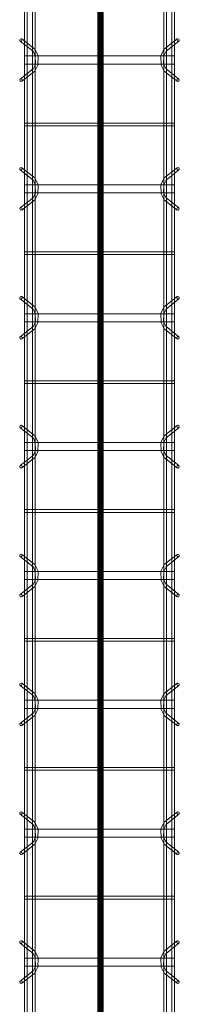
# Model space of a CAD drawing. Header units: inches. Extents: x -4136 to 1945, y -6639 to 12387.
# Tile 372 of 656: x -2344 to -2329, y 10660 to 10751. Entities that reach past the tile are written whole.
import ezdxf

# ---------------------------------------------------------------- set-up
doc = ezdxf.new("R2010")
doc.units = ezdxf.units.IN
doc.header["$MEASUREMENT"] = 0
doc.layers.add('A-GENM', color=7, linetype='Continuous', lineweight=9)
doc.layers.add('S-BEAM', color=7, linetype='Continuous', lineweight=9)

# ---------------------------------------------------------------- blocks, each defined once
blk = doc.blocks.new('Dowel bar assembly - Dowel bar assembly-669756-SLAB ON GROUND JOINTS')
at = {"layer": 'S-BEAM', "color": 253, "true_color": 0xaaaaaa}
for p, q in [((2175, 1.979), (0, 1.979)), ((760.024, 2.232), (760.973, 1.033)), ((761.175, 1.192), (760.225, 2.392)), ((761.625, 1.99), (761.625, -12.01)), ((762.375, 1.99), (761.625, 1.99)), ((761.625, 1.99), (762.375, 1.99)), ((762.375, -12.01), (762.375, 1.99)), ((763.761, 2.392), (762.811, 1.192)), ((763.013, 1.033), (763.962, 2.232)), ((767.871, 1.99), (767.871, -12.01)), ((768.129, 1.99), (767.871, 1.99)), ((767.871, 1.99), (768.129, 1.99)), ((768.129, -12.01), (768.129, 1.99)), ((772.024, 2.232), (772.973, 1.033)), ((773.175, 1.192), (772.225, 2.392)), ((773.625, 1.99), (773.625, -12.01)), ((774.375, 1.99), (773.625, 1.99)), ((773.625, 1.99), (774.375, 1.99)), ((774.375, -12.01), (774.375, 1.99)), ((775.761, 2.392), (774.811, 1.192)), ((775.013, 1.033), (775.962, 2.232)), ((779.871, 1.99), (779.871, -12.01)), ((780.129, 1.99), (779.871, 1.99)), ((779.871, 1.99), (780.129, 1.99)), ((780.129, -12.01), (780.129, 1.99)), ((784.024, 2.232), (784.973, 1.033)), ((785.175, 1.192), (784.225, 2.392)), ((785.625, 1.99), (785.625, -12.01)), ((786.375, 1.99), (785.625, 1.99)), ((785.625, 1.99), (786.375, 1.99)), ((786.375, -12.01), (786.375, 1.99)), ((787.761, 2.392), (786.811, 1.192)), ((787.013, 1.033), (787.962, 2.232)), ((791.871, 1.99), (791.871, -12.01)), ((792.129, 1.99), (791.871, 1.99)), ((791.871, 1.99), (792.129, 1.99)), ((792.129, -12.01), (792.129, 1.99)), ((796.024, 2.232), (796.973, 1.033)), ((797.175, 1.192), (796.225, 2.392)), ((797.625, 1.99), (797.625, -12.01)), ((798.375, 1.99), (797.625, 1.99)), ((797.625, 1.99), (798.375, 1.99)), ((798.375, -12.01), (798.375, 1.99)), ((799.761, 2.392), (798.811, 1.192)), ((799.013, 1.033), (799.962, 2.232)), ((803.871, 1.99), (803.871, -12.01)), ((804.129, 1.99), (803.871, 1.99)), ((803.871, 1.99), (804.129, 1.99)), ((804.129, -12.01), (804.129, 1.99)), ((808.024, 2.232), (808.973, 1.033)), ((809.175, 1.192), (808.225, 2.392)), ((809.625, 1.99), (809.625, -12.01)), ((810.375, 1.99), (809.625, 1.99)), ((809.625, 1.99), (810.375, 1.99)), ((810.375, -12.01), (810.375, 1.99)), ((811.761, 2.392), (810.811, 1.192)), ((811.013, 1.033), (811.962, 2.232)), ((815.871, 1.99), (815.871, -12.01)), ((816.129, 1.99), (815.871, 1.99)), ((815.871, 1.99), (816.129, 1.99)), ((816.129, -12.01), (816.129, 1.99)), ((820.024, 2.232), (820.973, 1.033)), ((821.175, 1.192), (820.225, 2.392)), ((821.625, 1.99), (821.625, -12.01)), ((822.375, 1.99), (821.625, 1.99)), ((821.625, 1.99), (822.375, 1.99)), ((822.375, -12.01), (822.375, 1.99)), ((823.761, 2.392), (822.811, 1.192)), ((823.013, 1.033), (823.962, 2.232)), ((827.871, 1.99), (827.871, -12.01)), ((828.129, 1.99), (827.871, 1.99)), ((827.871, 1.99), (828.129, 1.99)), ((828.129, -12.01), (828.129, 1.99)), ((832.024, 2.232), (832.973, 1.033)), ((833.175, 1.192), (832.225, 2.392)), ((833.625, 1.99), (833.625, -12.01)), ((834.375, 1.99), (833.625, 1.99)), ((833.625, 1.99), (834.375, 1.99)), ((834.375, -12.01), (834.375, 1.99)), ((835.761, 2.392), (834.811, 1.192)), ((835.013, 1.033), (835.962, 2.232)), ((839.871, 1.99), (839.871, -12.01)), ((840.129, 1.99), (839.871, 1.99)), ((839.871, 1.99), (840.129, 1.99)), ((840.129, -12.01), (840.129, 1.99)), ((844.024, 2.232), (844.973, 1.033)), ((845.175, 1.192), (844.225, 2.392)), ((845.625, 1.99), (845.625, -12.01)), ((846.375, 1.99), (845.625, 1.99)), ((845.625, 1.99), (846.375, 1.99)), ((846.375, -12.01), (846.375, 1.99)), ((847.761, 2.392), (846.811, 1.192)), ((847.013, 1.033), (847.962, 2.232)), ((0, 1.722), (2175, 1.722)), ((2175, 1.246), (0, 1.246)), ((0, 0.988), (2175, 0.988)), ((2175, -11.015), (0, -11.015)), ((0, -11.273), (2175, -11.273)), ((2175, -11.742), (0, -11.742)), ((760.973, -11.053), (760.024, -12.253)), ((760.225, -12.412), (761.175, -11.213)), ((762.811, -11.213), (763.761, -12.412)), ((763.962, -12.253), (763.013, -11.053)), ((772.973, -11.053), (772.024, -12.253)), ((772.225, -12.412), (773.175, -11.213)), ((774.811, -11.213), (775.761, -12.412)), ((775.962, -12.253), (775.013, -11.053)), ((784.973, -11.053), (784.024, -12.253)), ((784.225, -12.412), (785.175, -11.213)), ((786.811, -11.213), (787.761, -12.412)), ((787.962, -12.253), (787.013, -11.053)), ((796.973, -11.053), (796.024, -12.253)), ((796.225, -12.412), (797.175, -11.213)), ((798.811, -11.213), (799.761, -12.412)), ((799.962, -12.253), (799.013, -11.053)), ((808.973, -11.053), (808.024, -12.253)), ((808.225, -12.412), (809.175, -11.213)), ((810.811, -11.213), (811.761, -12.412)), ((811.962, -12.253), (811.013, -11.053)), ((820.973, -11.053), (820.024, -12.253)), ((820.225, -12.412), (821.175, -11.213)), ((822.811, -11.213), (823.761, -12.412)), ((823.962, -12.253), (823.013, -11.053)), ((832.973, -11.053), (832.024, -12.253)), ((832.225, -12.412), (833.175, -11.213)), ((834.811, -11.213), (835.761, -12.412)), ((835.962, -12.253), (835.013, -11.053)), ((844.973, -11.053), (844.024, -12.253)), ((844.225, -12.412), (845.175, -11.213)), ((846.811, -11.213), (847.761, -12.412)), ((847.962, -12.253), (847.013, -11.053)), ((0, -12), (2175, -12)), ((762.375, -12.01), (761.625, -12.01)), ((761.625, -12.01), (762.375, -12.01)), ((768.129, -12.01), (767.871, -12.01)), ((767.871, -12.01), (768.129, -12.01)), ((774.375, -12.01), (773.625, -12.01)), ((773.625, -12.01), (774.375, -12.01)), ((780.129, -12.01), (779.871, -12.01)), ((779.871, -12.01), (780.129, -12.01)), ((786.375, -12.01), (785.625, -12.01)), ((785.625, -12.01), (786.375, -12.01)), ((792.129, -12.01), (791.871, -12.01)), ((791.871, -12.01), (792.129, -12.01)), ((798.375, -12.01), (797.625, -12.01)), ((797.625, -12.01), (798.375, -12.01)), ((804.129, -12.01), (803.871, -12.01)), ((803.871, -12.01), (804.129, -12.01)), ((810.375, -12.01), (809.625, -12.01)), ((809.625, -12.01), (810.375, -12.01)), ((816.129, -12.01), (815.871, -12.01)), ((815.871, -12.01), (816.129, -12.01)), ((822.375, -12.01), (821.625, -12.01)), ((821.625, -12.01), (822.375, -12.01)), ((828.129, -12.01), (827.871, -12.01)), ((827.871, -12.01), (828.129, -12.01)), ((834.375, -12.01), (833.625, -12.01)), ((833.625, -12.01), (834.375, -12.01)), ((840.129, -12.01), (839.871, -12.01)), ((839.871, -12.01), (840.129, -12.01)), ((846.375, -12.01), (845.625, -12.01)), ((845.625, -12.01), (846.375, -12.01))]:
    blk.add_line(p, q, dxfattribs=at)
at = {"layer": 'S-BEAM', "color": 253, "true_color": 0xaaaaaa, "flags": 128}
for points in [[(760.973, 1.033), (761.526, 0.731), (762.387, 0.715), (762.972, 0.987), (763.013, 1.033)], [(761.175, 1.192), (761.625, 0.972), (762.382, 0.977), (762.811, 1.192)], [(772.973, 1.033), (773.526, 0.731), (774.387, 0.715), (774.972, 0.987), (775.013, 1.033)], [(773.175, 1.192), (773.625, 0.972), (774.382, 0.977), (774.811, 1.192)], [(784.973, 1.033), (785.526, 0.731), (786.387, 0.715), (786.972, 0.987), (787.013, 1.033)], [(785.175, 1.192), (785.625, 0.972), (786.382, 0.977), (786.811, 1.192)], [(796.973, 1.033), (797.526, 0.731), (798.387, 0.715), (798.972, 0.987), (799.013, 1.033)], [(797.175, 1.192), (797.625, 0.972), (798.382, 0.977), (798.811, 1.192)], [(808.973, 1.033), (809.526, 0.731), (810.387, 0.715), (810.972, 0.987), (811.013, 1.033)], [(809.175, 1.192), (809.625, 0.972), (810.382, 0.977), (810.811, 1.192)], [(820.973, 1.033), (821.526, 0.731), (822.387, 0.715), (822.972, 0.987), (823.013, 1.033)], [(821.175, 1.192), (821.625, 0.972), (822.382, 0.977), (822.811, 1.192)], [(832.973, 1.033), (833.526, 0.731), (834.387, 0.715), (834.972, 0.987), (835.013, 1.033)], [(833.175, 1.192), (833.625, 0.972), (834.382, 0.977), (834.811, 1.192)], [(844.973, 1.033), (845.526, 0.731), (846.387, 0.715), (846.972, 0.987), (847.013, 1.033)], [(845.175, 1.192), (845.625, 0.972), (846.382, 0.977), (846.811, 1.192)], [(760.973, -11.053), (761.526, -10.751), (762.387, -10.736), (762.972, -11.007), (763.013, -11.053)], [(761.175, -11.213), (761.625, -10.993), (762.382, -10.997), (762.811, -11.213)], [(772.973, -11.053), (773.526, -10.751), (774.387, -10.736), (774.972, -11.007), (775.013, -11.053)], [(773.175, -11.213), (773.625, -10.993), (774.382, -10.997), (774.811, -11.213)], [(784.973, -11.053), (785.526, -10.751), (786.387, -10.736), (786.972, -11.007), (787.013, -11.053)], [(785.175, -11.213), (785.625, -10.993), (786.382, -10.997), (786.811, -11.213)], [(796.973, -11.053), (797.526, -10.751), (798.387, -10.736), (798.972, -11.007), (799.013, -11.053)], [(797.175, -11.213), (797.625, -10.993), (798.382, -10.997), (798.811, -11.213)], [(808.973, -11.053), (809.526, -10.751), (810.387, -10.736), (810.972, -11.007), (811.013, -11.053)], [(809.175, -11.213), (809.625, -10.993), (810.382, -10.997), (810.811, -11.213)], [(820.973, -11.053), (821.526, -10.751), (822.387, -10.736), (822.972, -11.007), (823.013, -11.053)], [(821.175, -11.213), (821.625, -10.993), (822.382, -10.997), (822.811, -11.213)], [(832.973, -11.053), (833.526, -10.751), (834.387, -10.736), (834.972, -11.007), (835.013, -11.053)], [(833.175, -11.213), (833.625, -10.993), (834.382, -10.997), (834.811, -11.213)], [(844.973, -11.053), (845.526, -10.751), (846.387, -10.736), (846.972, -11.007), (847.013, -11.053)], [(845.175, -11.213), (845.625, -10.993), (846.382, -10.997), (846.811, -11.213)]]:
    blk.add_lwpolyline(points, dxfattribs=at)
at = {"layer": 'S-BEAM', "color": 253, "true_color": 0xaaaaaa}
for centre, major_axis, start_param, end_param in [((760.125, 2.312), (0.101, 0.08), 5.709265, 8.850858), ((760.125, 2.312), (0.101, 0.08), 2.567673, 5.709265), ((763.862, 2.312), (-0.101, 0.08), 3.715513, 6.857105), ((763.862, 2.312), (-0.101, 0.08), 0.57392, 3.715513), ((772.125, 2.312), (0.101, 0.08), 5.709265, 8.850858), ((772.125, 2.312), (0.101, 0.08), 2.567673, 5.709265), ((775.862, 2.312), (-0.101, 0.08), 3.715513, 6.857105), ((775.862, 2.312), (-0.101, 0.08), 0.57392, 3.715513), ((784.125, 2.312), (0.101, 0.08), 5.709265, 8.850858), ((784.125, 2.312), (0.101, 0.08), 2.567673, 5.709265), ((787.862, 2.312), (-0.101, 0.08), 3.715513, 6.857105), ((787.862, 2.312), (-0.101, 0.08), 0.57392, 3.715513), ((796.125, 2.312), (0.101, 0.08), 5.709265, 8.850858), ((796.125, 2.312), (0.101, 0.08), 2.567673, 5.709265), ((799.862, 2.312), (-0.101, 0.08), 3.715513, 6.857105), ((799.862, 2.312), (-0.101, 0.08), 0.57392, 3.715513), ((808.125, 2.312), (0.101, 0.08), 5.709265, 8.850858), ((808.125, 2.312), (0.101, 0.08), 2.567673, 5.709265), ((811.862, 2.312), (-0.101, 0.08), 3.715513, 6.857105), ((811.862, 2.312), (-0.101, 0.08), 0.57392, 3.715513), ((820.125, 2.312), (0.101, 0.08), 5.709265, 8.850858), ((820.125, 2.312), (0.101, 0.08), 2.567673, 5.709265), ((823.862, 2.312), (-0.101, 0.08), 3.715513, 6.857105), ((823.862, 2.312), (-0.101, 0.08), 0.57392, 3.715513), ((832.125, 2.312), (0.101, 0.08), 5.709265, 8.850858), ((832.125, 2.312), (0.101, 0.08), 2.567673, 5.709265), ((835.862, 2.312), (-0.101, 0.08), 3.715513, 6.857105), ((835.862, 2.312), (-0.101, 0.08), 0.57392, 3.715513), ((844.125, 2.312), (0.101, 0.08), 5.709265, 8.850858), ((844.125, 2.312), (0.101, 0.08), 2.567673, 5.709265), ((847.862, 2.312), (-0.101, 0.08), 3.715513, 6.857105), ((847.862, 2.312), (-0.101, 0.08), 0.57392, 3.715513), ((760.125, -12.332), (-0.101, 0.08), 3.715513, 6.857105), ((760.125, -12.332), (-0.101, 0.08), 0.57392, 3.715513), ((763.862, -12.332), (0.101, 0.08), 5.709265, 8.850858), ((763.862, -12.332), (0.101, 0.08), 2.567673, 5.709265), ((772.125, -12.332), (-0.101, 0.08), 3.715513, 6.857105), ((772.125, -12.332), (-0.101, 0.08), 0.57392, 3.715513), ((775.862, -12.332), (0.101, 0.08), 5.709265, 8.850858), ((775.862, -12.332), (0.101, 0.08), 2.567673, 5.709265), ((784.125, -12.332), (-0.101, 0.08), 3.715513, 6.857105), ((784.125, -12.332), (-0.101, 0.08), 0.57392, 3.715513), ((787.862, -12.332), (0.101, 0.08), 5.709265, 8.850858), ((787.862, -12.332), (0.101, 0.08), 2.567673, 5.709265), ((796.125, -12.332), (-0.101, 0.08), 3.715513, 6.857105), ((796.125, -12.332), (-0.101, 0.08), 0.57392, 3.715513), ((799.862, -12.332), (0.101, 0.08), 5.709265, 8.850858), ((799.862, -12.332), (0.101, 0.08), 2.567673, 5.709265), ((808.125, -12.332), (-0.101, 0.08), 3.715513, 6.857105), ((808.125, -12.332), (-0.101, 0.08), 0.57392, 3.715513), ((811.862, -12.332), (0.101, 0.08), 5.709265, 8.850858), ((811.862, -12.332), (0.101, 0.08), 2.567673, 5.709265), ((820.125, -12.332), (-0.101, 0.08), 3.715513, 6.857105), ((820.125, -12.332), (-0.101, 0.08), 0.57392, 3.715513), ((823.862, -12.332), (0.101, 0.08), 5.709265, 8.850858), ((823.862, -12.332), (0.101, 0.08), 2.567673, 5.709265), ((832.125, -12.332), (-0.101, 0.08), 3.715513, 6.857105), ((832.125, -12.332), (-0.101, 0.08), 0.57392, 3.715513), ((835.862, -12.332), (0.101, 0.08), 5.709265, 8.850858), ((835.862, -12.332), (0.101, 0.08), 2.567673, 5.709265), ((844.125, -12.332), (-0.101, 0.08), 3.715513, 6.857105), ((844.125, -12.332), (-0.101, 0.08), 0.57392, 3.715513), ((847.862, -12.332), (0.101, 0.08), 5.709265, 8.850858), ((847.862, -12.332), (0.101, 0.08), 2.567673, 5.709265)]:
    blk.add_ellipse(centre, major_axis=major_axis, ratio=0.816528, start_param=start_param, end_param=end_param, dxfattribs=at)

msp = doc.modelspace()

# ---------------------------------------------------------------- hatches: boundary and pattern name
at = {"layer": 'A-GENM', "true_color": 0x0000ff}
for points in [[(-2336.65717, 12077.1894), (-2336.65717, 9901.50436), (-2336.65717, 9901.1894), (-2337.08036, 9901.1894), (-2337.08036, 9901.50436), (-2337.08036, 12077.1894)], [(-2337.02059, 9901.1894), (-2337.02059, 9901.50436), (-2337.02059, 12077.1894), (-2336.62689, 12077.1894), (-2336.62689, 9901.50436), (-2336.62689, 9901.1894)], [(-2336.65869, 12077.1894), (-2336.65869, 9901.50436), (-2336.65869, 9901.1894), (-2337.00273, 9901.1894), (-2337.00273, 9901.50436), (-2337.00273, 12077.1894)], [(-2336.57181, 12077.1894), (-2336.57181, 9901.50436), (-2336.57181, 9901.1894), (-2336.99348, 9901.1894), (-2336.99348, 9901.50436), (-2336.99348, 12077.1894)], [(-2336.7803, 12077.1894), (-2336.7803, 9901.50436), (-2336.7803, 9901.1894), (-2336.86718, 9901.1894), (-2336.86718, 9901.50436), (-2336.86718, 12077.1894)], [(-2336.57029, 12077.1894), (-2336.57029, 9901.50436), (-2336.57029, 9901.1894), (-2336.7803, 9901.1894), (-2336.7803, 9901.50436), (-2336.7803, 12077.1894)]]:
    msp.add_hatch(color=5, dxfattribs=at).paths.add_polyline_path(points, flags=0)

# ---------------------------------------------------------------- linework, layer by layer
at = {"layer": 'A-GENM', "color": 5, "true_color": 0x0000ff}
for p, q in [((-2337.08036, 9901.50436), (-2337.08036, 12077.1894)), ((-2337.02059, 12077.1894), (-2337.02059, 9901.50436)), ((-2337.02059, 12077.1894), (-2337.02059, 9901.50436)), ((-2337.00273, 12077.1894), (-2337.00273, 9901.50436)), ((-2336.99348, 9901.50436), (-2336.99348, 12077.1894)), ((-2336.98122, 9901.50436), (-2336.98122, 12077.1894)), ((-2336.98122, 12077.1894), (-2336.98122, 9901.50436)), ((-2336.91585, 9901.50436), (-2336.91585, 12077.1894)), ((-2336.86718, 9901.50436), (-2336.86718, 12077.1894)), ((-2336.7803, 12077.1894), (-2336.7803, 9901.50436)), ((-2336.66626, 9901.50436), (-2336.66626, 12077.1894)), ((-2336.66626, 9901.50436), (-2336.66626, 12077.1894)), ((-2336.65869, 9901.50436), (-2336.65869, 12077.1894)), ((-2336.65717, 9901.50436), (-2336.65717, 12077.1894)), ((-2336.62689, 12077.1894), (-2336.62689, 9901.50436)), ((-2336.62689, 12077.1894), (-2336.62689, 9901.50436)), ((-2336.57181, 9901.50436), (-2336.57181, 12077.1894)), ((-2336.57029, 9901.50436), (-2336.57029, 12077.1894))]:
    msp.add_line(p, q, dxfattribs=at)

# ---------------------------------------------------------------- block references
at = {"layer": 'S-BEAM', "color": 253, "true_color": 0xaaaaaa, "rotation": 89.99999999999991}
msp.add_blockref('Dowel bar assembly - Dowel bar assembly-669756-SLAB ON GROUND JOINTS', (-2341.93092, 9901.50636), dxfattribs=at)

doc.saveas('drawing.dxf')
